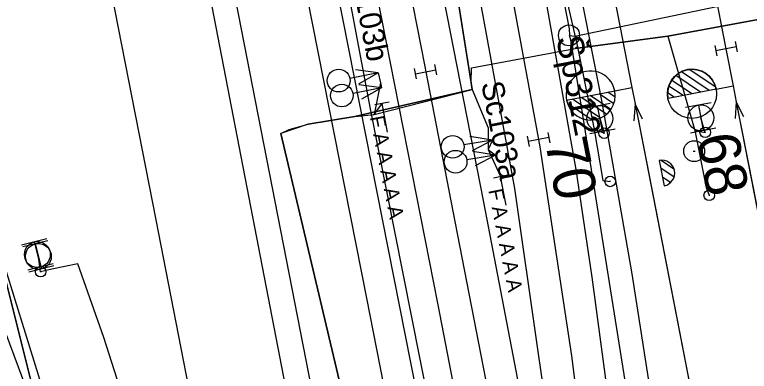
# Model space of a CAD drawing. Extents: x -545736 to -544888, y -1122892 to -1119128.
# Drawn here: x -545282.65 to -545247.64, y -1121545.96 to -1121528.98 of the extents above; entities that cross this region are included whole.
import ezdxf

# ---------------------------------------------------------------- set-up
doc = ezdxf.new("R2010")
doc.units = 0
for name, color, linetype in [('osvětlené plochy-hodnota-obrys', 7, 'Continuous'), ('Vrstva 1', 7, 'Continuous'), ('Vrstva 1 - Koleje', 7, 'Continuous'), ('Vrstva 2', 7, 'Continuous'), ('Vrstva 2 - Vyhybky', 7, 'Continuous'), ('Vrstva 26', 7, 'Continuous'), ('Vrstva 27', 7, 'Continuous'), ('Vrstva 28 - zabzar', 7, 'Continuous'), ('Vrstva 3', 7, 'Continuous'), ('Vrstva 3 - Lisy - Pocitaci body', 7, 'Continuous'), ('Vrstva 31', 7, 'Continuous'), ('Vrstva 35', 7, 'Continuous'), ('Vrstva 4 - Teren - stezky - prechody - plochy', 7, 'Continuous'), ('Vrstva 43', 7, 'Continuous'), ('Vrstva 44', 7, 'Continuous'), ('Vrstva 6 - Navesti', 7, 'Continuous'), ('Vrstva 7 - Namezniky-vystroj', 7, 'Continuous')]:
    doc.layers.add(name, color=color, linetype=linetype)

msp = doc.modelspace()

# ---------------------------------------------------------------- linework, layer by layer
at = {"layer": 'osvětlené plochy-hodnota-obrys'}
msp.add_lwpolyline([(-545199.162, -1121901.526), (-545277.859, -1121498.851)], dxfattribs=at)
at = {"layer": 'Vrstva 1'}
for points in [[(-545297.491, -1121473.588), (-545292.101, -1121501.518), (-545289.939, -1121512.35), (-545287.488, -1121523.444), (-545285.149, -1121533.305), (-545283.715, -1121539.102), (-545281.138, -1121549.394), (-545278.545, -1121559.748), (-545277.107, -1121565.536), (-545276.852, -1121566.568), (-545273.868, -1121577.533), (-545270.639, -1121589.494), (-545268.202, -1121597.981), (-545266.809, -1121603.366), (-545264.501, -1121614.056), (-545263.452, -1121619.477), (-545261.784, -1121628.061), (-545255.892, -1121658.386)], [(-545302.181, -1121474.436), (-545296.684, -1121502.424), (-545293.931, -1121513.189), (-545290.388, -1121524.236), (-545286.931, -1121533.793), (-545284.837, -1121539.457), (-545281.138, -1121549.394), (-545277.412, -1121559.403), (-545275.357, -1121564.997), (-545268.728, -1121583.293), (-545263.379, -1121599.198), (-545258.633, -1121613.308), (-545258.13, -1121614.806), (-545254.125, -1121626.758), (-545250.118, -1121638.716), (-545246.954, -1121648.017), (-545242.912, -1121659.983)], [(-545279.152, -1121497.834), (-545278.214, -1121502.847), (-545276.565, -1121511.408), (-545268.828, -1121551.498), (-545268.273, -1121554.42), (-545264.376, -1121574.504), (-545262, -1121586.652), (-545259.903, -1121597.225), (-545256.51, -1121614.38), (-545254.125, -1121626.758)], [(-545283.797, -1121498.661), (-545283.698, -1121499.157), (-545281.767, -1121508.963), (-545279.017, -1121522.941), (-545275.922, -1121538.755), (-545273.173, -1121552.854), (-545270.897, -1121564.346), (-545266.969, -1121582.752), (-545263.379, -1121599.198)], [(-545274.454, -1121499.229), (-545274.012, -1121501.402), (-545273.522, -1121503.872), (-545271.667, -1121513.147), (-545270.296, -1121520.127), (-545268.971, -1121526.875), (-545265.889, -1121542.474), (-545262.816, -1121558.109), (-545262.813, -1121558.123)]]:
    msp.add_lwpolyline(points, dxfattribs=at)
at = {"layer": 'Vrstva 1 - Koleje'}
for points in [[(-545285.821, -1121414.961), (-545283.808, -1121425.295), (-545281.834, -1121435.427), (-545280.106, -1121444.284), (-545277.961, -1121455.283), (-545276.208, -1121464.263), (-545274.615, -1121472.442), (-545272.692, -1121482.299), (-545271.068, -1121490.631), (-545269.352, -1121499.436), (-545266.893, -1121512.045), (-545264.97, -1121521.903), (-545263.109, -1121531.449), (-545263.062, -1121531.694), (-545261.564, -1121539.395), (-545259.512, -1121549.921), (-545257.719, -1121559.114), (-545256.472, -1121565.5), (-545255.353, -1121571.226), (-545252.196, -1121587.434), (-545249.323, -1121602.182), (-545249.218, -1121602.722)], [(-545264.923, -1121447.662), (-545264.772, -1121448.437), (-545262.317, -1121461.012), (-545258.493, -1121480.612), (-545257.28, -1121486.838), (-545255.786, -1121494.509), (-545254.093, -1121503.208), (-545252.404, -1121511.864), (-545250.837, -1121519.906), (-545249.341, -1121527.573), (-545248.751, -1121530.6), (-545248.408, -1121532.36)], [(-545272.358, -1121459.202), (-545270.418, -1121469.16), (-545268.418, -1121479.39), (-545267.096, -1121486.195), (-545265.156, -1121496.137), (-545263.098, -1121506.678), (-545261.272, -1121516.035), (-545259.394, -1121525.622), (-545257.684, -1121534.921), (-545257.618, -1121535.277), (-545256.11, -1121545.231), (-545255.449, -1121550.493), (-545254.843, -1121556.163), (-545254.458, -1121560.418), (-545254.146, -1121564.071), (-545253.508, -1121571.471), (-545252.196, -1121587.434), (-545249.323, -1121602.182), (-545249.218, -1121602.722)], [(-545254.381, -1121526.553), (-545253.234, -1121532.442)], [(-545253.234, -1121532.442), (-545253.081, -1121533.227), (-545252.417, -1121536.637), (-545250.056, -1121548.75), (-545248.704, -1121565.26), (-545248.321, -1121570.481), (-545247.86, -1121578.22), (-545247.334, -1121587.149), (-545247.195, -1121589.523), (-545247.09, -1121591.302), (-545246.823, -1121595.905), (-545246.563, -1121600.267), (-545246.275, -1121605.045), (-545245.888, -1121610.237), (-545244.538, -1121626.728), (-545241.512, -1121642.251), (-545241.359, -1121643.036)], [(-545253.234, -1121532.442), (-545253.081, -1121533.227), (-545252.417, -1121536.637), (-545250.056, -1121548.75), (-545246.877, -1121565.063), (-545245.498, -1121572.114), (-545243.946, -1121580.081), (-545242.319, -1121588.422), (-545241.158, -1121594.375), (-545240.981, -1121595.287), (-545240.164, -1121599.483), (-545238.848, -1121606.232), (-545237.423, -1121613.54), (-545235.54, -1121623.195), (-545234.061, -1121630.792), (-545232.534, -1121638.617), (-545230.963, -1121646.68), (-545229.074, -1121656.39), (-545227.16, -1121666.203), (-545225.219, -1121676.178), (-545223.305, -1121685.999), (-545221.784, -1121693.786)], [(-545248.408, -1121532.36), (-545248.259, -1121533.126), (-545247.475, -1121537.15), (-545244.429, -1121552.772), (-545238.442, -1121573.954), (-545236.854, -1121579.437), (-545234.999, -1121585.807), (-545229.417, -1121605.003), (-545225.842, -1121617.297), (-545225.616, -1121618.075)], [(-545248.408, -1121532.36), (-545248.259, -1121533.126), (-545247.475, -1121537.15), (-545244.429, -1121552.772), (-545240.225, -1121574.335), (-545238.879, -1121581.23), (-545237.501, -1121588.285), (-545235.953, -1121596.229), (-545234.349, -1121604.465), (-545232.932, -1121611.716), (-545232.152, -1121615.725), (-545231.632, -1121618.395), (-545230.091, -1121626.302), (-545228.735, -1121633.259), (-545226.244, -1121646.023), (-545224.344, -1121655.776), (-545222.446, -1121665.521), (-545220.908, -1121673.435), (-545219.01, -1121683.169), (-545217.101, -1121692.961)]]:
    msp.add_lwpolyline(points, dxfattribs=at)
at = {"layer": 'Vrstva 2'}
msp.add_line((-545283.715, -1121539.102), (-545277.412, -1121559.403), dxfattribs=at)
for points in [[(-545277.107, -1121565.536), (-545278.545, -1121559.748), (-545281.138, -1121549.394), (-545283.715, -1121539.102), (-545285.149, -1121533.305)], [(-545286.931, -1121533.793), (-545284.837, -1121539.457), (-545281.138, -1121549.394), (-545277.412, -1121559.403), (-545275.357, -1121564.997)]]:
    msp.add_lwpolyline(points, dxfattribs=at)
at = {"layer": 'Vrstva 2 - Vyhybky'}
for p, q in [((-545249.965, -1121532.666), (-545251.144, -1121531.872)), ((-545249.549, -1121532.585), (-545250.875, -1121531.692)), ((-545249.239, -1121532.432), (-545250.498, -1121531.583)), ((-545250.383, -1121532.746), (-545251.341, -1121532.101)), ((-545256.348, -1121533.05), (-545254.049, -1121532.603)), ((-545254.05, -1121532.603), (-545253.234, -1121532.442)), ((-545249.216, -1121532.52), (-545251.514, -1121532.967)), ((-545250.799, -1121532.828), (-545251.472, -1121532.374)), ((-545249.216, -1121532.519), (-545249.216, -1121532.52)), ((-545249.215, -1121532.52), (-545248.408, -1121532.36)), ((-545254.447, -1121533.722), (-545255.646, -1121532.914)), ((-545254.24, -1121533.495), (-545255.223, -1121532.831)), ((-545254.099, -1121533.223), (-545254.802, -1121532.75)), ((-545254.032, -1121532.902), (-545254.379, -1121532.668)), ((-545251.216, -1121532.909), (-545251.532, -1121532.696)), ((-545256.348, -1121533.051), (-545256.348, -1121533.05)), ((-545255.131, -1121533.994), (-545256.305, -1121533.203)), ((-545254.73, -1121533.898), (-545256.068, -1121532.996))]:
    msp.add_line(p, q, dxfattribs=at)
for points in [[(-545253.234, -1121532.442), (-545253.081, -1121533.227), (-545250.056, -1121548.75), (-545246.877, -1121565.063)], [(-545248.408, -1121532.36), (-545248.259, -1121533.126), (-545244.429, -1121552.772), (-545240.225, -1121574.335)], [(-545252.73, -1121533.946), (-545253.081, -1121533.227), (-545253.136, -1121534.025)], [(-545247.908, -1121533.845), (-545248.259, -1121533.126), (-545248.314, -1121533.924)]]:
    msp.add_lwpolyline(points, dxfattribs=at)
msp.add_circle((-545250.371, -1121532.743), 1.17, dxfattribs=at)
for centre, radius, start, end in [((-545255.198, -1121532.826), 1.17, 10.9573, 191.4268), ((-545250.365, -1121532.743), 1.171, 11.0484, 191.0093), ((-545255.198, -1121532.827), 1.171, 191.0469, 11.0077)]:
    msp.add_arc(centre, radius, start, end, dxfattribs=at)
at = {"layer": 'Vrstva 26'}
msp.add_lwpolyline([(-545250.272, -1121609.72), (-545251.803, -1121603.551), (-545255.047, -1121587.679), (-545255.664, -1121584.281), (-545255.944, -1121581.159), (-545260.608, -1121557.423), (-545261.389, -1121555.765), (-545261.774, -1121553.233), (-545265.685, -1121533.458), (-545269.754, -1121511.862), (-545271.589, -1121501.393), (-545285.884, -1121503.73), (-545287, -1121503.852)], dxfattribs=at)
at = {"layer": 'Vrstva 27'}
for p, q in [((-545254.556, -1121534.645), (-545254.564, -1121534.595)), ((-545249.735, -1121534.605), (-545249.745, -1121534.555)), ((-545254.266, -1121536.945), (-545254.274, -1121536.895)), ((-545249.555, -1121537.555), (-545249.545, -1121537.605)), ((-545281.414, -1121541.195), (-545281.406, -1121541.245))]:
    msp.add_line(p, q, dxfattribs=at)
for centre in [(-545249.74, -1121534.58), (-545254.56, -1121534.62), (-545254.27, -1121536.92), (-545249.55, -1121537.58), (-545281.41, -1121541.22)]:
    msp.add_circle(centre, 0.25, dxfattribs=at)
at = {"layer": 'Vrstva 28 - zabzar'}
msp.add_line((-545251.518, -1121530.003), (-545255.945, -1121530.585), dxfattribs=at)
for points in [[(-545260.9, -1121532.21), (-545262.64, -1121521.21), (-545269.213, -1121489.275), (-545263.754, -1121488.311), (-545255.296, -1121486.818), (-545250.391, -1121485.953), (-545249.918, -1121485.869), (-545245.288, -1121485.052)], [(-545257.14, -1121522.68), (-545257.55, -1121523.51), (-545256.77, -1121526.42), (-545255.82, -1121530.51), (-545255.945, -1121530.585)], [(-545237.15, -1121526.78), (-545246.611, -1121529.089), (-545251.518, -1121530.003)], [(-545260.84, -1121532.54), (-545260.9, -1121532.21), (-545260.881, -1121531.515), (-545255.945, -1121530.585), (-545251.518, -1121530.003)], [(-545251.518, -1121530.003), (-545250.23, -1121534.49), (-545249.74, -1121534.58), (-545249.95, -1121533.89)], [(-545255.82, -1121530.51), (-545255.03, -1121534.44), (-545254.62, -1121536.87), (-545254.27, -1121536.92)], [(-545265.32, -1121531.75), (-545265.21, -1121532.22), (-545265.17, -1121532.46)], [(-545265.21, -1121532.22), (-545265.51, -1121533.73), (-545265.14, -1121533.21)], [(-545269.56, -1121534.44), (-545268.66, -1121534.19), (-545266.43, -1121533.83), (-545265.51, -1121533.73), (-545260.84, -1121532.54), (-545260.09, -1121534.36), (-545260.09, -1121535.39), (-545259.49, -1121536.69)], [(-545254.76, -1121533.92), (-545254.56, -1121534.62), (-545255.03, -1121534.44)], [(-545265.7, -1121552.63), (-545269.96, -1121534.64), (-545269.56, -1121534.44)], [(-545250.23, -1121534.49), (-545249.7, -1121537.21), (-545249.55, -1121537.58)], [(-545259.88, -1121534.95), (-545260.09, -1121535.39), (-545259.74, -1121535.66)], [(-545274.63, -1121557.88), (-545274.1, -1121557.35), (-545274.52, -1121555.61), (-545275.02, -1121553.06), (-545276.36, -1121550.84), (-545276.88, -1121549.12), (-545278.4, -1121544.35), (-545279.64, -1121540.84), (-545280.88, -1121541.1), (-545281.41, -1121541.22), (-545281.52, -1121540.49)]]:
    msp.add_lwpolyline(points, dxfattribs=at)
at = {"layer": 'Vrstva 3'}
for p, q in [((-545281.12, -1121539.652), (-545282.315, -1121539.951)), ((-545281.718, -1121539.801), (-545281.418, -1121540.997)), ((-545280.821, -1121540.847), (-545282.016, -1121541.146))]:
    msp.add_line(p, q, dxfattribs=at)
msp.add_circle((-545281.567, -1121540.401), 0.616, dxfattribs=at)
at = {"layer": 'Vrstva 3 - Lisy - Pocitaci body'}
for p, q in [((-545249.29, -1121530.45), (-545249.194, -1121530.941)), ((-545248.26, -1121530.504), (-545249.242, -1121530.696)), ((-545248.308, -1121530.259), (-545248.212, -1121530.75)), ((-545263.506, -1121532.034), (-545263.6, -1121531.543)), ((-545262.524, -1121531.845), (-545262.618, -1121531.354)), ((-545265.32, -1121531.75), (-545266.674, -1121532.014)), ((-545265.32, -1121531.75), (-545266.402, -1121531.61)), ((-545265.32, -1121531.75), (-545266.27, -1121532.287)), ((-545263.553, -1121531.788), (-545262.571, -1121531.6)), ((-545265.17, -1121532.46), (-545266.524, -1121532.724)), ((-545265.17, -1121532.46), (-545266.252, -1121532.32)), ((-545265.17, -1121532.46), (-545266.12, -1121532.997)), ((-545255.483, -1121533.434), (-545254.274, -1121533.197)), ((-545249.463, -1121533.167), (-545250.673, -1121533.403)), ((-545250.068, -1121533.285), (-545249.832, -1121534.495)), ((-545254.642, -1121534.525), (-545254.878, -1121533.315)), ((-545257.237, -1121534.585), (-545257.147, -1121535.076)), ((-545255.246, -1121534.643), (-545254.037, -1121534.406)), ((-545249.227, -1121534.377), (-545250.437, -1121534.613)), ((-545259.88, -1121534.95), (-545261.24, -1121535.182)), ((-545259.88, -1121534.95), (-545260.958, -1121534.784)), ((-545259.88, -1121534.95), (-545260.842, -1121535.464)), ((-545258.221, -1121534.766), (-545258.131, -1121535.257)), ((-545257.192, -1121534.831), (-545258.176, -1121535.011)), ((-545259.74, -1121535.66), (-545261.1, -1121535.892)), ((-545259.74, -1121535.66), (-545260.818, -1121535.494)), ((-545259.74, -1121535.66), (-545260.702, -1121536.174)), ((-545251.929, -1121535.917), (-545251.693, -1121537.126)), ((-545251.846, -1121535.906), (-545251.237, -1121536.319)), ((-545251.86, -1121536.273), (-545251.225, -1121536.7)), ((-545251.776, -1121536.701), (-545251.382, -1121536.962)), ((-545251.693, -1121537.126), (-545251.693, -1121537.126)), ((-545281.07, -1121539.744), (-545282.266, -1121540.04)), ((-545281.668, -1121539.892), (-545281.372, -1121541.088)), ((-545280.774, -1121540.94), (-545281.97, -1121541.236))]:
    msp.add_line(p, q, dxfattribs=at)
for centre, radius in [((-545267.207, -1121532.116), 0.542), ((-545267.057, -1121532.826), 0.542), ((-545254.761, -1121533.918), 0.616), ((-545249.949, -1121533.892), 0.616), ((-545261.775, -1121535.271), 0.542), ((-545261.635, -1121535.981), 0.542), ((-545281.519, -1121540.492), 0.616)]:
    msp.add_circle(centre, radius, dxfattribs=at)
for start, end in [(11.051, 101.051), (281.051, 11.051)]:
    msp.add_arc((-545251.811, -1121536.521), 0.616, start, end, dxfattribs=at)
at = {"layer": 'Vrstva 31'}
msp.add_lwpolyline([(-545245.288, -1121485.052), (-545249.918, -1121485.869), (-545250.391, -1121485.953), (-545255.296, -1121486.818), (-545269.213, -1121489.275), (-545262.64, -1121521.21), (-545260.84, -1121532.54), (-545266.43, -1121533.83), (-545268.66, -1121534.19), (-545269.96, -1121534.64), (-545265.7, -1121552.63), (-545264.92, -1121556.08), (-545263.22, -1121565.23), (-545260.72, -1121578.26), (-545257.95, -1121591.89), (-545254.58, -1121607.83), (-545254.47, -1121613.22), (-545255.28, -1121613.53), (-545259.51, -1121614.69), (-545260.17, -1121614.97), (-545261.24, -1121612.78), (-545262.15, -1121612.31), (-545262.45, -1121611.58)], dxfattribs=at)
at = {"layer": 'Vrstva 35'}
msp.add_line((-545266.43, -1121533.83), (-545260.84, -1121532.54), dxfattribs=at)
for points in [[(-545260.881, -1121531.515), (-545255.945, -1121530.585), (-545251.518, -1121530.003), (-545246.611, -1121529.089), (-545237.15, -1121526.78)], [(-545269.96, -1121534.64), (-545269.56, -1121534.44), (-545268.66, -1121534.19), (-545266.43, -1121533.83)]]:
    msp.add_lwpolyline(points, dxfattribs=at)
at = {"layer": 'Vrstva 4 - Teren - stezky - prechody - plochy'}
for points in [[(-545278.006, -1121413.432), (-545276.701, -1121420.101), (-545267.383, -1121467.848), (-545259.234, -1121509.979), (-545254.666, -1121533.136), (-545253.23, -1121541.319), (-545251.944, -1121549.565), (-545250.687, -1121560.647), (-545249.635, -1121574.047), (-545248.988, -1121585.208), (-545248.342, -1121594.545), (-545249.227, -1121594.662)], [(-545279.681, -1121413.76), (-545278.377, -1121420.495), (-545269.048, -1121467.98), (-545260.773, -1121510.451), (-545257.559, -1121527.04), (-545255.905, -1121536.357), (-545255.137, -1121541.48), (-545254, -1121550.011), (-545252.97, -1121560.288), (-545251.62, -1121574.982), (-545250.507, -1121585.208), (-545249.227, -1121594.662)], [(-545282.645, -1121414.34), (-545281.11, -1121422.206), (-545272.131, -1121468.459), (-545263.928, -1121510.887), (-545260.8, -1121526.502), (-545258.835, -1121537.261), (-545257.723, -1121545.019), (-545256.998, -1121549.941), (-545257.952, -1121550.162)], [(-545284.339, -1121414.671), (-545282.857, -1121422.297), (-545273.734, -1121468.765), (-545265.544, -1121511.16), (-545260.299, -1121537.903), (-545257.952, -1121550.162)], [(-545238.257, -1121671.403), (-545239.603, -1121661.943), (-545241.087, -1121652.921), (-545245.969, -1121627.26), (-545251.871, -1121596.948), (-545256.698, -1121572.653), (-545262.46, -1121542.802), (-545267.421, -1121517.621), (-545274.826, -1121479.226), (-545286.689, -1121418.33), (-545287.291, -1121415.249)], [(-545238.257, -1121671.403), (-545239.204, -1121671.583), (-545242.78, -1121652.626), (-545247.617, -1121627.574), (-545253.657, -1121597.026), (-545258.256, -1121573.139), (-545263.497, -1121546.907), (-545269.153, -1121518.292), (-545274.888, -1121487.098), (-545276.507, -1121479.581), (-545277.637, -1121473.584), (-545277.381, -1121473.538), (-545288.106, -1121418.64), (-545288.328, -1121418.663), (-545288.974, -1121415.578)]]:
    msp.add_lwpolyline(points, dxfattribs=at)
at = {"layer": 'Vrstva 43'}
msp.add_circle((-545256.232, -1121529.961), 0.5, dxfattribs=at)
at = {"layer": 'Vrstva 44'}
for points in [[(-545267.427, -1121472.082), (-545256.228, -1121529.649), (-545256.214, -1121529.964)], [(-545256.214, -1121529.964), (-545255.954, -1121530.005), (-545247.055, -1121528.12), (-545246.74, -1121528.11)], [(-545244.905, -1121588.137), (-545252.456, -1121553.216), (-545252.548, -1121552.859), (-545252.568, -1121552.594), (-545256.137, -1121530.17), (-545256.214, -1121529.964)]]:
    msp.add_lwpolyline(points, dxfattribs=at)
at = {"layer": 'Vrstva 6 - Navesti'}
for p, q in [((-545264.796, -1121533.143), (-545265.484, -1121533.277)), ((-545264.875, -1121534.57), (-545265.14, -1121533.21)), ((-545259.146, -1121536.623), (-545259.834, -1121536.757)), ((-545259.225, -1121538.05), (-545259.49, -1121536.69))]:
    msp.add_line(p, q, dxfattribs=at)
at = {"layer": 'Vrstva 7 - Namezniky-vystroj'}
msp.add_line((-545250.317, -1121535.477), (-545250.217, -1121535.477), dxfattribs=at)
msp.add_circle((-545250.267, -1121535.477), 0.5, dxfattribs=at)

# ---------------------------------------------------------------- texts
at = {"layer": 'Vrstva 2 - Vyhybky'}
for s, rotation, p in [('68', 281.0179, (-545250.168, -1121534.805)), ('70', 281.0273, (-545257.385, -1121535.01))]:
    msp.add_text(s, height=2, rotation=rotation, dxfattribs=at).set_placement(p)
at = {"layer": 'Vrstva 43'}
msp.add_text('Šp312', height=1.25, rotation=281.0323, dxfattribs=at).set_placement((-545256.845, -1121530.081))
at = {"layer": 'Vrstva 6 - Navesti'}
for s, height, p in [('Sc103b', 1.05, (-545266.734, -1121526.599)), ('Sc103a', 1.05, (-545260.42, -1121532.246)), ('  F A A A A A ', 0.7, (-545265.827, -1121533.344)), ('  F A A A A A ', 0.7, (-545260.177, -1121536.824))]:
    msp.add_text(s, height=height, rotation=281.0403, dxfattribs=at).set_placement(p)

doc.saveas('drawing.dxf')
